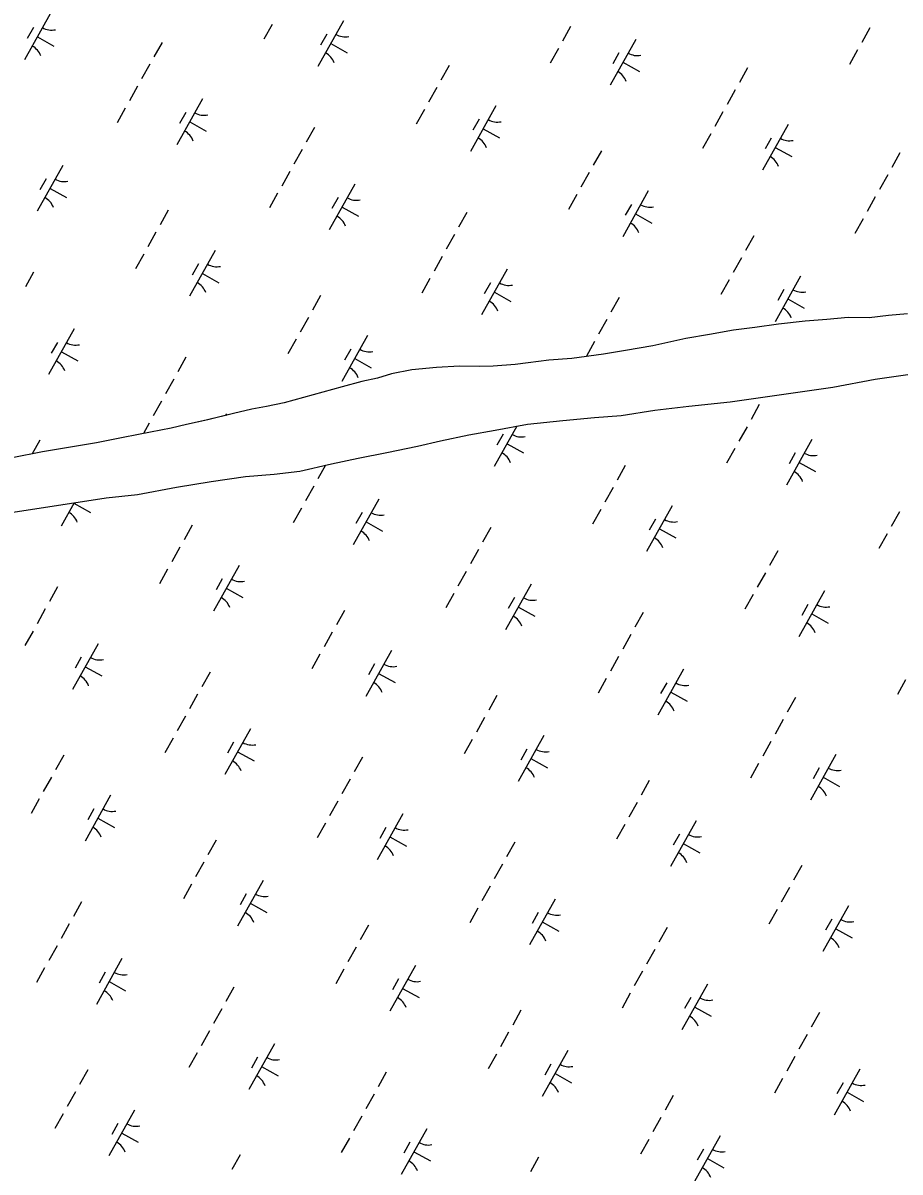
# Model space of a CAD drawing. Extents: x 3923531 to 3943530, y 207391 to 229799.
# Drawn here: x 3934197 to 3935033, y 222422 to 223518 of the extents above; entities that cross this region are included whole.
import ezdxf

# ---------------------------------------------------------------- set-up
doc = ezdxf.new("R2010")
doc.units = 0
doc.layers.add('V-TOPO-SHOR', color=7, linetype='Continuous')
doc.layers.add('V-WETL-SWMP', color=7, linetype='Continuous')

msp = doc.modelspace()

# ---------------------------------------------------------------- linework, layer by layer
at = {"layer": 'V-TOPO-SHOR'}
for points in [[(3935040.2, 223240.4), (3935022, 223238.8), (3935003.7, 223236.8), (3934983.5, 223237.1), (3934963.3, 223235.1), (3934942.6, 223233.4), (3934917.3, 223230.6), (3934894.7, 223227.4), (3934874.4, 223224.9), (3934851.4, 223220.9), (3934828.8, 223216.9), (3934797.5, 223210), (3934771.3, 223205.6), (3934750.3, 223202), (3934720.2, 223197.9), (3934698.3, 223196.3), (3934678.5, 223193.9), (3934666.2, 223192.2), (3934645.2, 223190.6), (3934632.1, 223190.2), (3934613.1, 223190.5), (3934591.2, 223189.3), (3934567.8, 223187.2), (3934548.4, 223183.2), (3934534.9, 223179.2), (3934520.2, 223176), (3934501.2, 223170.8), (3934446.1, 223155.5), (3934429.1, 223152.3), (3934415.2, 223149.5), (3934397.7, 223145.5), (3934373.1, 223139.5), (3934352.9, 223135.1), (3934338.3, 223131.4), (3934318.8, 223127.8), (3934292.7, 223122.6), (3934267.3, 223117.4), (3934244.3, 223113.7), (3934215.7, 223108.9), (3934186.8, 223103.3)], [(3934187.8, 223051.3), (3934276.3, 223065.1), (3934306.4, 223068.3), (3934343.3, 223075.2), (3934376.6, 223080.8), (3934409.1, 223085.3), (3934436.5, 223087.7), (3934461.1, 223090.6), (3934491.2, 223097.4), (3934516.6, 223103), (3934544, 223108.2), (3934573.3, 223114.3), (3934595.1, 223119.5), (3934622.1, 223125.1), (3934647.1, 223129.5), (3934678, 223135.2), (3934711.7, 223138.8), (3934741.9, 223141.7), (3934767.2, 223143.7), (3934799.4, 223148.6), (3934831.9, 223152.6), (3934871.2, 223156.7), (3934969.1, 223170.5), (3935009.2, 223178.1), (3935040.5, 223182.6)]]:
    msp.add_lwpolyline(points, dxfattribs=at)
at = {"layer": 'V-WETL-SWMP'}
for p, q in [((3934223, 223526.4), (3934198.7, 223482.7)), ((3934207, 223513.6), (3934201.2, 223503.1)), ((3934434.6, 223516.4), (3934426.8, 223502.4)), ((3934502.7, 223519.9), (3934478.3, 223476.3)), ((3934719.1, 223514.3), (3934711.3, 223500.3)), ((3935004.3, 223513), (3934996.5, 223499.1)), ((3934210.9, 223504.6), (3934226.6, 223495.8)), ((3934329.7, 223499.3), (3934321.9, 223485.4)), ((3934486.7, 223507.1), (3934480.8, 223496.6)), ((3934781.1, 223502.1), (3934756.7, 223458.4)), ((3934490.5, 223498.1), (3934506.2, 223489.3)), ((3934707.4, 223493.3), (3934699.6, 223479.4)), ((3934765.1, 223489.3), (3934759.2, 223478.8)), ((3934992.6, 223492.1), (3934984.8, 223478.1)), ((3934318, 223478.4), (3934310.2, 223464.4)), ((3934768.9, 223480.3), (3934784.6, 223471.5)), ((3934603.2, 223477.1), (3934595.4, 223463.2)), ((3934887.7, 223475.1), (3934879.9, 223461.1)), ((3934306.3, 223457.4), (3934298.5, 223443.5)), ((3934591.5, 223456.2), (3934583.7, 223442.2)), ((3934368.3, 223445.3), (3934343.9, 223401.6)), ((3934876, 223454.1), (3934868.2, 223440.1)), ((3934294.6, 223436.5), (3934286.8, 223422.5)), ((3934579.8, 223435.2), (3934572, 223421.3)), ((3934647.9, 223438.8), (3934623.5, 223395.1)), ((3934352.3, 223432.4), (3934346.4, 223422)), ((3934356.1, 223423.4), (3934371.8, 223414.6)), ((3934631.9, 223426), (3934626, 223415.5)), ((3934864.3, 223433.2), (3934856.5, 223419.2)), ((3934474.9, 223418.2), (3934467.1, 223404.3)), ((3934635.7, 223417), (3934651.4, 223408.2)), ((3934852.6, 223412.2), (3934844.8, 223398.2)), ((3934926.3, 223421), (3934901.9, 223377.3)), ((3934910.3, 223408.1), (3934904.4, 223397.7)), ((3934463.2, 223397.3), (3934455.4, 223383.3)), ((3934748.4, 223396), (3934740.6, 223382.1)), ((3934914.1, 223399.1), (3934929.8, 223390.4)), ((3935033, 223393.9), (3935025.2, 223380)), ((3934235.1, 223381.9), (3934210.7, 223338.3)), ((3934219.1, 223369.1), (3934213.2, 223358.6)), ((3934451.5, 223376.3), (3934443.7, 223362.3)), ((3934736.7, 223375.1), (3934728.9, 223361.1)), ((3935021.3, 223373), (3935013.5, 223359)), ((3934222.9, 223360.1), (3934238.6, 223351.3)), ((3934513.5, 223364.1), (3934489.1, 223320.5)), ((3934793.1, 223357.7), (3934768.7, 223314)), ((3934439.8, 223355.4), (3934432, 223341.4)), ((3934497.5, 223351.3), (3934491.6, 223340.8)), ((3934725, 223354.1), (3934717.2, 223340.1)), ((3935009.5, 223352), (3935001.7, 223338.1)), ((3934335.6, 223339.2), (3934327.8, 223325.2)), ((3934501.3, 223342.3), (3934517, 223333.5)), ((3934620.1, 223337.1), (3934612.3, 223323.1)), ((3934777.1, 223344.8), (3934771.2, 223334.4)), ((3934780.9, 223335.8), (3934796.6, 223327)), ((3934997.8, 223331.1), (3934990, 223317.1)), ((3934323.9, 223318.2), (3934316.1, 223304.3)), ((3934608.4, 223316.1), (3934600.6, 223302.2)), ((3934893.6, 223314.9), (3934885.8, 223300.9)), ((3934312.2, 223297.3), (3934304.4, 223283.3)), ((3934380.3, 223300.8), (3934355.9, 223257.2)), ((3934596.7, 223295.2), (3934588.9, 223281.2)), ((3934881.9, 223293.9), (3934874.1, 223280)), ((3934207.3, 223280.3), (3934199.5, 223266.3)), ((3934364.3, 223288), (3934358.4, 223277.5)), ((3934658.7, 223283), (3934634.3, 223239.4)), ((3934368.1, 223279), (3934383.8, 223270.2)), ((3934585, 223274.2), (3934577.2, 223260.3)), ((3934642.7, 223270.2), (3934636.8, 223259.7)), ((3934870.2, 223273), (3934862.4, 223259)), ((3934938.3, 223276.5), (3934913.9, 223232.9)), ((3934646.5, 223261.2), (3934662.2, 223252.4)), ((3934922.3, 223263.7), (3934916.5, 223253.2)), ((3934480.8, 223258.1), (3934473, 223244.1)), ((3934765.4, 223256), (3934757.5, 223242)), ((3934926.1, 223254.7), (3934941.8, 223245.9)), ((3934469.1, 223237.1), (3934461.3, 223223.1)), ((3934245.9, 223226.2), (3934221.5, 223182.5)), ((3934753.6, 223235), (3934745.8, 223221.1)), ((3934457.4, 223216.2), (3934449.6, 223202.2)), ((3934525.5, 223219.7), (3934501.1, 223176)), ((3934229.9, 223213.3), (3934224, 223202.9)), ((3934233.7, 223204.3), (3934249.4, 223195.6)), ((3934509.5, 223206.9), (3934503.6, 223196.4)), ((3934741.9, 223214.1), (3934734.1, 223200.1)), ((3934352.5, 223199.1), (3934344.7, 223185.2)), ((3934513.3, 223197.9), (3934529, 223189.1)), ((3935009.2, 223178.1), (3935040.5, 223182.6)), ((3934340.8, 223178.2), (3934333, 223164.2)), ((3934969.1, 223170.5), (3935009.2, 223178.1)), ((3934871.2, 223156.7), (3934969.1, 223170.5)), ((3934902.9, 223161.2), (3934902.8, 223160.9)), ((3934329.1, 223157.2), (3934321.3, 223143.3)), ((3934799.4, 223148.6), (3934831.9, 223152.6)), ((3934831.9, 223152.6), (3934871.2, 223156.7)), ((3934898.9, 223153.9), (3934891.1, 223139.9)), ((3934391.1, 223145), (3934390.3, 223143.7)), ((3934678, 223135.2), (3934711.7, 223138.8)), ((3934711.7, 223138.8), (3934741.9, 223141.7)), ((3934741.9, 223141.7), (3934767.2, 223143.7)), ((3934767.2, 223143.7), (3934799.4, 223148.6)), ((3934317.4, 223136.3), (3934311.9, 223126.4)), ((3934622.1, 223125.1), (3934647.1, 223129.5)), ((3934667.8, 223133.3), (3934646.3, 223094.9)), ((3934647.1, 223129.5), (3934678, 223135.2)), ((3934887.2, 223132.9), (3934879.4, 223119)), ((3934213.2, 223120.1), (3934205.9, 223107)), ((3934573.3, 223114.3), (3934595.1, 223119.5)), ((3934595.1, 223119.5), (3934622.1, 223125.1)), ((3934654.7, 223125.7), (3934648.8, 223115.3)), ((3934658.5, 223116.7), (3934674.2, 223108)), ((3934949.1, 223120.8), (3934924.7, 223077.1)), ((3934516.6, 223103), (3934544, 223108.2)), ((3934544, 223108.2), (3934573.3, 223114.3)), ((3934875.5, 223112), (3934867.6, 223098)), ((3934933.1, 223107.9), (3934927.3, 223097.5)), ((3934461.1, 223090.6), (3934491.2, 223097.4)), ((3934485.5, 223096.1), (3934478.2, 223083.1)), ((3934491.2, 223097.4), (3934516.6, 223103)), ((3934771.2, 223095.8), (3934763.4, 223081.8)), ((3934936.9, 223098.9), (3934952.6, 223090.2)), ((3934376.6, 223080.8), (3934409.1, 223085.3)), ((3934409.1, 223085.3), (3934436.5, 223087.7)), ((3934436.5, 223087.7), (3934461.1, 223090.6)), ((3934306.4, 223068.3), (3934343.3, 223075.2)), ((3934343.3, 223075.2), (3934376.6, 223080.8)), ((3934474.3, 223076.1), (3934466.5, 223062.1)), ((3934759.5, 223074.9), (3934751.7, 223060.9)), ((3934187.8, 223051.3), (3934276.3, 223065.1)), ((3934276.3, 223065.1), (3934306.4, 223068.3)), ((3934536.3, 223063.9), (3934511.9, 223020.3)), ((3934245.9, 223060.4), (3934233.5, 223038.1)), ((3934236.3, 223058.9), (3934236, 223058.4)), ((3934245.7, 223059.9), (3934261.4, 223051.1)), ((3934462.6, 223055.2), (3934454.8, 223041.2)), ((3934520.3, 223051.1), (3934514.4, 223040.6)), ((3934747.8, 223053.9), (3934740, 223039.9)), ((3934815.9, 223057.4), (3934791.5, 223013.8)), ((3935032.4, 223051.8), (3935024.6, 223037.9)), ((3934524.1, 223042.1), (3934539.8, 223033.3)), ((3934799.9, 223044.6), (3934794.1, 223034.1)), ((3934358.4, 223039), (3934350.6, 223025)), ((3934643, 223036.9), (3934635.2, 223022.9)), ((3934803.7, 223035.6), (3934819.4, 223026.8)), ((3935020.7, 223030.9), (3935012.9, 223016.9)), ((3934346.7, 223018), (3934338.9, 223004.1)), ((3934631.3, 223015.9), (3934623.5, 223002)), ((3934916.5, 223014.7), (3934908.6, 223000.7)), ((3934335, 222997.1), (3934327.2, 222983.1)), ((3934403.1, 223000.6), (3934378.7, 222957)), ((3934387.1, 222987.8), (3934381.2, 222977.3)), ((3934619.5, 222995), (3934611.7, 222981)), ((3934904.7, 222993.7), (3934896.9, 222979.8)), ((3934230.1, 222980.1), (3934222.3, 222966.1)), ((3934390.9, 222978.8), (3934406.6, 222970)), ((3934607.8, 222974), (3934600, 222960.1)), ((3934681.5, 222982.8), (3934657.1, 222939.1)), ((3934961.1, 222976.3), (3934936.7, 222932.7)), ((3934665.5, 222970), (3934659.7, 222959.5)), ((3934893, 222972.8), (3934885.2, 222958.8)), ((3934945.1, 222963.5), (3934939.3, 222953)), ((3934218.4, 222959.1), (3934210.6, 222945.1)), ((3934503.6, 222957.8), (3934495.8, 222943.9)), ((3934669.3, 222961), (3934685, 222952.2)), ((3934788.2, 222955.8), (3934780.4, 222941.8)), ((3934948.9, 222954.5), (3934964.7, 222945.7)), ((3934206.7, 222938.1), (3934198.9, 222924.2)), ((3934491.9, 222936.9), (3934484.1, 222922.9)), ((3934776.5, 222934.8), (3934768.7, 222920.8)), ((3934268.7, 222926), (3934244.3, 222882.3)), ((3934548.3, 222919.5), (3934523.9, 222875.8)), ((3934252.7, 222913.1), (3934246.8, 222902.7)), ((3934480.2, 222915.9), (3934472.4, 222902)), ((3934764.8, 222913.9), (3934757, 222899.9)), ((3934256.5, 222904.1), (3934272.2, 222895.4)), ((3934375.4, 222898.9), (3934367.6, 222885)), ((3934532.3, 222906.7), (3934526.5, 222896.2)), ((3934536.1, 222897.7), (3934551.8, 222888.9)), ((3934826.7, 222901.7), (3934802.3, 222858)), ((3934753.1, 222892.9), (3934745.3, 222878.9)), ((3934810.7, 222888.8), (3934804.9, 222878.4)), ((3935038.3, 222891.7), (3935030.5, 222877.7)), ((3934363.6, 222878), (3934355.8, 222864)), ((3934648.8, 222876.7), (3934641, 222862.8)), ((3934814.5, 222879.8), (3934830.2, 222871.1)), ((3934933.4, 222874.6), (3934925.6, 222860.7)), ((3934351.9, 222857), (3934344.1, 222843.1)), ((3934637.1, 222855.8), (3934629.3, 222841.8)), ((3934921.7, 222853.7), (3934913.9, 222839.7)), ((3934413.9, 222844.8), (3934389.5, 222801.2)), ((3934340.2, 222836.1), (3934332.4, 222822.1)), ((3934397.9, 222832), (3934392, 222821.5)), ((3934625.4, 222834.8), (3934617.6, 222820.9)), ((3934693.5, 222838.4), (3934669.1, 222794.7)), ((3934910, 222832.7), (3934902.2, 222818.8)), ((3934401.7, 222823), (3934417.4, 222814.2)), ((3934677.5, 222825.5), (3934671.7, 222815.1)), ((3934971.9, 222820.5), (3934947.6, 222776.9)), ((3934236, 222819.9), (3934228.2, 222805.9)), ((3934520.6, 222817.8), (3934512.8, 222803.8)), ((3934681.3, 222816.5), (3934697, 222807.8)), ((3934898.3, 222811.8), (3934890.5, 222797.8)), ((3934224.3, 222798.9), (3934216.5, 222785)), ((3934955.9, 222807.7), (3934950.1, 222797.2)), ((3934959.7, 222798.7), (3934975.5, 222789.9)), ((3934508.9, 222796.9), (3934501.1, 222782.9)), ((3934794.1, 222795.6), (3934786.3, 222781.6)), ((3934212.6, 222778), (3934204.8, 222764)), ((3934280.7, 222781.5), (3934256.3, 222737.9)), ((3934264.7, 222768.7), (3934258.8, 222758.2)), ((3934497.2, 222775.9), (3934489.4, 222761.9)), ((3934782.4, 222774.6), (3934774.5, 222760.7)), ((3934268.5, 222759.7), (3934284.2, 222750.9)), ((3934485.5, 222754.9), (3934477.6, 222741)), ((3934559.1, 222763.7), (3934534.7, 222720.1)), ((3934838.7, 222757.2), (3934814.4, 222713.6)), ((3934543.1, 222750.9), (3934537.3, 222740.4)), ((3934770.6, 222753.7), (3934762.8, 222739.7)), ((3934822.7, 222744.4), (3934816.9, 222733.9)), ((3934381.2, 222738.8), (3934373.4, 222724.8)), ((3934546.9, 222741.9), (3934562.6, 222733.1)), ((3934665.8, 222736.7), (3934658, 222722.7)), ((3934826.5, 222735.4), (3934842.3, 222726.6)), ((3934369.5, 222717.8), (3934361.7, 222703.8)), ((3934654.1, 222715.7), (3934646.3, 222701.8)), ((3934939.3, 222714.5), (3934931.5, 222700.5)), ((3934425.9, 222700.4), (3934401.5, 222656.7)), ((3934357.8, 222696.9), (3934350, 222682.9)), ((3934642.4, 222694.8), (3934634.6, 222680.8)), ((3934927.6, 222693.5), (3934919.8, 222679.6)), ((3934253, 222679.8), (3934245.2, 222665.9)), ((3934409.9, 222687.6), (3934404.1, 222677.1)), ((3934413.7, 222678.6), (3934429.4, 222669.8)), ((3934704.3, 222682.6), (3934679.9, 222638.9)), ((3934630.7, 222673.8), (3934622.9, 222659.9)), ((3934688.3, 222669.8), (3934682.5, 222659.3)), ((3934915.9, 222672.6), (3934908.1, 222658.6)), ((3934984, 222676.1), (3934959.6, 222632.5)), ((3934241.3, 222658.9), (3934233.5, 222644.9)), ((3934526.5, 222657.6), (3934518.6, 222643.7)), ((3934692.1, 222660.8), (3934707.9, 222652)), ((3934967.9, 222663.3), (3934962.1, 222652.8)), ((3934811, 222655.6), (3934803.2, 222641.6)), ((3934971.8, 222654.3), (3934987.5, 222645.5)), ((3934229.6, 222637.9), (3934221.7, 222624)), ((3934514.7, 222636.7), (3934506.9, 222622.7)), ((3934799.3, 222634.6), (3934791.5, 222620.6)), ((3934291.5, 222625.8), (3934267.1, 222582.1)), ((3934217.8, 222617), (3934210, 222603)), ((3934275.5, 222612.9), (3934269.7, 222602.5)), ((3934503, 222615.7), (3934495.2, 222601.8)), ((3934571.1, 222619.3), (3934546.7, 222575.6)), ((3934787.6, 222613.7), (3934779.8, 222599.7)), ((3934279.3, 222603.9), (3934295, 222595.1)), ((3934555.1, 222606.4), (3934549.3, 222596)), ((3934849.5, 222601.5), (3934825.2, 222557.8)), ((3934398.2, 222598.7), (3934390.4, 222584.8)), ((3934558.9, 222597.4), (3934574.7, 222588.7)), ((3934775.9, 222592.7), (3934768.1, 222578.7)), ((3934833.5, 222588.6), (3934827.7, 222578.2)), ((3934837.4, 222579.6), (3934853.1, 222570.9)), ((3934386.5, 222577.8), (3934378.7, 222563.8)), ((3934671.7, 222576.5), (3934663.9, 222562.5)), ((3934956.2, 222574.4), (3934948.4, 222560.5)), ((3934374.8, 222556.8), (3934367, 222542.8)), ((3934660, 222555.6), (3934652.2, 222541.6)), ((3934944.5, 222553.5), (3934936.7, 222539.5)), ((3934363.1, 222535.9), (3934355.3, 222521.9)), ((3934436.7, 222544.6), (3934412.3, 222501)), ((3934716.3, 222538.1), (3934692, 222494.5)), ((3934420.7, 222531.8), (3934414.9, 222521.3)), ((3934648.3, 222534.6), (3934640.5, 222520.6)), ((3934700.3, 222525.3), (3934694.5, 222514.8)), ((3934932.8, 222532.5), (3934925, 222518.6)), ((3934258.8, 222519.7), (3934251, 222505.7)), ((3934424.5, 222522.8), (3934440.2, 222514)), ((3934543.4, 222517.6), (3934535.6, 222503.6)), ((3934704.2, 222516.3), (3934719.9, 222507.5)), ((3934994.8, 222520.3), (3934970.4, 222476.7)), ((3934921.1, 222511.6), (3934913.3, 222497.6)), ((3934978.8, 222507.5), (3934972.9, 222497)), ((3934247.1, 222498.7), (3934239.3, 222484.8)), ((3934531.7, 222496.6), (3934523.9, 222482.7)), ((3934816.9, 222495.4), (3934809.1, 222481.4)), ((3934982.6, 222498.5), (3934998.3, 222489.7)), ((3934303.5, 222481.3), (3934279.1, 222437.7)), ((3934235.4, 222477.8), (3934227.6, 222463.8)), ((3934520, 222475.7), (3934512.2, 222461.7)), ((3934805.2, 222474.4), (3934797.4, 222460.5)), ((3934287.5, 222468.5), (3934281.7, 222458)), ((3934291.3, 222459.5), (3934307, 222450.7)), ((3934581.9, 222463.5), (3934557.6, 222419.9)), ((3934508.3, 222454.7), (3934500.5, 222440.8)), ((3934565.9, 222450.7), (3934560.1, 222440.2)), ((3934793.5, 222453.5), (3934785.7, 222439.5)), ((3934861.6, 222457), (3934837.2, 222413.4)), ((3934404.1, 222438.6), (3934396.3, 222424.6)), ((3934569.7, 222441.7), (3934585.5, 222432.9)), ((3934845.6, 222444.2), (3934839.7, 222433.7)), ((3934688.6, 222436.5), (3934680.8, 222422.5)), ((3934849.4, 222435.2), (3934865.1, 222426.4))]:
    msp.add_line(p, q, dxfattribs=at)
for points in [[(3935040.2, 223240.4), (3935022, 223238.8), (3935003.7, 223236.8), (3934983.5, 223237.1), (3934963.3, 223235.1), (3934942.6, 223233.4), (3934917.3, 223230.6), (3934894.7, 223227.4), (3934874.4, 223224.9), (3934851.4, 223220.9), (3934828.8, 223216.9), (3934797.5, 223210), (3934771.3, 223205.6), (3934750.3, 223202), (3934720.2, 223197.9), (3934698.3, 223196.3), (3934678.5, 223193.9), (3934666.2, 223192.2), (3934645.2, 223190.6), (3934632.1, 223190.2), (3934613.1, 223190.5), (3934591.2, 223189.3)], [(3934591.2, 223189.3), (3934567.8, 223187.2), (3934548.4, 223183.2), (3934534.9, 223179.2), (3934520.2, 223176), (3934501.2, 223170.8), (3934446.1, 223155.5), (3934429.1, 223152.3), (3934415.2, 223149.5), (3934397.7, 223145.5), (3934373.2, 223139.5), (3934352.9, 223135.1), (3934338.3, 223131.4), (3934318.8, 223127.8), (3934292.7, 223122.6), (3934267.3, 223117.4), (3934244.3, 223113.7), (3934215.7, 223108.9), (3934186.8, 223103.3)]]:
    msp.add_lwpolyline(points, dxfattribs=at)
for centre, start, end in [((3934224.5, 223528.6), 240.0381, 281.5817), ((3934504.2, 223522.1), 240.0381, 281.5817), ((3934197.6, 223480.3), 20.0381, 61.5817), ((3934477.2, 223473.8), 20.0381, 61.5817), ((3934782.6, 223504.3), 240.0381, 281.5817), ((3934755.6, 223456), 20.0381, 61.5817), ((3934369.7, 223447.4), 240.0381, 281.5817), ((3934649.4, 223440.9), 240.0381, 281.5817), ((3934342.8, 223399.2), 20.0381, 61.5817), ((3934622.4, 223392.7), 20.0381, 61.5817), ((3934927.8, 223423.1), 240.0381, 281.5817), ((3934900.8, 223374.9), 20.0381, 61.5817), ((3934236.5, 223384.1), 240.0381, 281.5817), ((3934209.6, 223335.9), 20.0381, 61.5817), ((3934515, 223366.3), 240.0381, 281.5817), ((3934794.6, 223359.8), 240.0381, 281.5817), ((3934488, 223318.1), 20.0381, 61.5817), ((3934767.6, 223311.6), 20.0381, 61.5817), ((3934381.8, 223303), 240.0381, 281.5817), ((3934354.8, 223254.8), 20.0381, 61.5817), ((3934660.2, 223285.2), 240.0381, 281.5817), ((3934939.8, 223278.7), 240.0381, 281.5817), ((3934633.2, 223237), 20.0381, 61.5817), ((3934912.9, 223230.5), 20.0381, 61.5817), ((3934247.4, 223228.3), 240.0381, 281.5817), ((3934527, 223221.9), 240.0381, 281.5817), ((3934220.4, 223180.1), 20.0381, 61.5817), ((3934500, 223173.6), 20.0381, 61.5817), ((3934672.2, 223140.7), 240.0381, 281.5817), ((3934645.2, 223092.5), 20.0381, 61.5817), ((3934950.6, 223122.9), 240.0381, 281.5817), ((3934923.7, 223074.7), 20.0381, 61.5817), ((3934232.4, 223035.7), 20.0381, 61.5817), ((3934537.8, 223066.1), 240.0381, 281.5817), ((3934817.4, 223059.6), 240.0381, 281.5817), ((3934510.8, 223017.9), 20.0381, 61.5817), ((3934790.5, 223011.4), 20.0381, 61.5817), ((3934404.6, 223002.8), 240.0381, 281.5817), ((3934377.6, 222954.6), 20.0381, 61.5817), ((3934683, 222985), 240.0381, 281.5817), ((3934962.6, 222978.5), 240.0381, 281.5817), ((3934656.1, 222936.7), 20.0381, 61.5817), ((3934935.7, 222930.3), 20.0381, 61.5817), ((3934270.2, 222928.1), 240.0381, 281.5817), ((3934549.8, 222921.7), 240.0381, 281.5817), ((3934243.2, 222879.9), 20.0381, 61.5817), ((3934522.9, 222873.4), 20.0381, 61.5817), ((3934828.2, 222903.8), 240.0381, 281.5817), ((3934801.3, 222855.6), 20.0381, 61.5817), ((3934415.4, 222847), 240.0381, 281.5817), ((3934695, 222840.5), 240.0381, 281.5817), ((3934388.4, 222798.8), 20.0381, 61.5817), ((3934668.1, 222792.3), 20.0381, 61.5817), ((3934973.4, 222822.7), 240.0381, 281.5817), ((3934946.5, 222774.5), 20.0381, 61.5817), ((3934282.2, 222783.7), 240.0381, 281.5817), ((3934255.2, 222735.5), 20.0381, 61.5817), ((3934560.6, 222765.9), 240.0381, 281.5817), ((3934840.2, 222759.4), 240.0381, 281.5817), ((3934533.7, 222717.7), 20.0381, 61.5817), ((3934813.3, 222711.2), 20.0381, 61.5817), ((3934427.4, 222702.6), 240.0381, 281.5817), ((3934400.5, 222654.3), 20.0381, 61.5817), ((3934705.8, 222684.8), 240.0381, 281.5817), ((3934985.4, 222678.3), 240.0381, 281.5817), ((3934678.9, 222636.5), 20.0381, 61.5817), ((3934958.5, 222630.1), 20.0381, 61.5817), ((3934293, 222627.9), 240.0381, 281.5817), ((3934572.6, 222621.4), 240.0381, 281.5817), ((3934266.1, 222579.7), 20.0381, 61.5817), ((3934545.7, 222573.2), 20.0381, 61.5817), ((3934851, 222603.6), 240.0381, 281.5817), ((3934824.1, 222555.4), 20.0381, 61.5817), ((3934438.2, 222546.8), 240.0381, 281.5817), ((3934717.8, 222540.3), 240.0381, 281.5817), ((3934411.3, 222498.6), 20.0381, 61.5817), ((3934690.9, 222492.1), 20.0381, 61.5817), ((3934996.2, 222522.5), 240.0381, 281.5817), ((3934969.3, 222474.3), 20.0381, 61.5817), ((3934305, 222483.5), 240.0381, 281.5817), ((3934278.1, 222435.3), 20.0381, 61.5817), ((3934583.4, 222465.7), 240.0381, 281.5817), ((3934863, 222459.2), 240.0381, 281.5817), ((3934556.5, 222417.4), 20.0381, 61.5817), ((3934836.1, 222411), 20.0381, 61.5817)]:
    msp.add_arc(centre, 17.6, start, end, dxfattribs=at)

doc.saveas('drawing.dxf')
